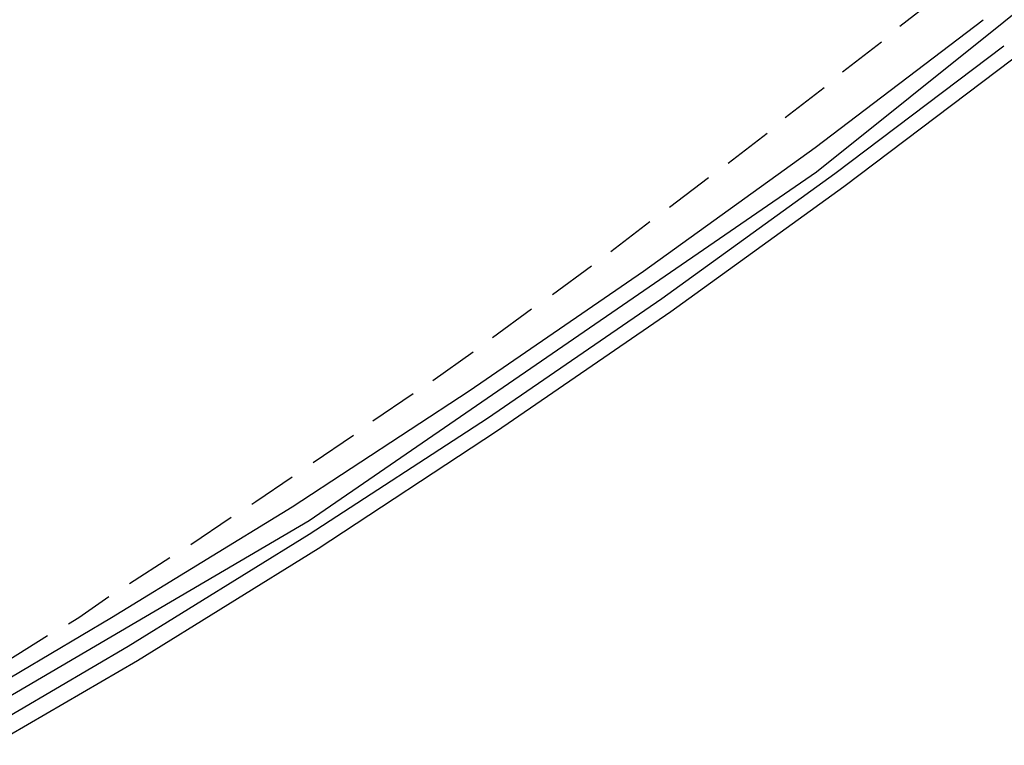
# Model space of a CAD drawing. Header units: feet. Extents: x -79 to 198, y -22 to 181.
# Tile 376 of 656: x 111.35 to 121.44, y 19.97 to 27.41. Entities that reach past the tile are written whole.
import ezdxf

# ---------------------------------------------------------------- set-up
doc = ezdxf.new("R2010")
doc.units = ezdxf.units.FT
doc.layers.add('A-AREA-UNIDAD', color=30, linetype='CONTINUOUS')
doc.layers.add('A-LINEA', color=7, linetype='CONTINUOUS')

msp = doc.modelspace()

# ---------------------------------------------------------------- linework, layer by layer
at = {"layer": 'A-AREA-UNIDAD'}
msp.add_lwpolyline([(108.672, 18.9689), (114.32, 22.2756), (119.52, 25.8489), (123.36, 28.9244), (126.272, 32.16), (128.512, 35.6089), (130.4, 39.84), (131.552, 44.5333), (131.872, 49.4044), (131.488, 53.44), (131.808, 50.08), (131.808, 47.4133), (131.52, 44.64), (130.592, 40.6756), (128.8, 36.3556), (127.76, 36.3556), (122.688, 39.1289), (121.888, 39.1289), (121.84, 39.6444), (119.872, 40.0889), (119.392, 37.8489), (118.368, 37.76), (105.2, 40.8889)], dxfattribs=at)
at = {"layer": 'A-LINEA'}
for p, q in [((120.3733, 27.3378), (120.72, 27.6044)), ((119.7867, 26.8711), (120.1867, 27.1778)), ((119.2, 26.4044), (119.6, 26.7111)), ((118.6133, 25.9378), (119.0133, 26.2444)), ((118.0133, 25.4844), (118.4133, 25.7911)), ((117.4133, 25.0311), (117.8133, 25.3378)), ((116.8133, 24.5911), (117.2133, 24.8844)), ((116.2, 24.1511), (116.6, 24.4444)), ((115.5867, 23.7111), (116, 24.0044)), ((114.9733, 23.2978), (115.3867, 23.5778)), ((114.36, 22.8711), (114.7733, 23.1511)), ((113.1067, 22.0311), (113.52, 22.3111)), ((112.48, 21.6311), (112.8933, 21.8978)), ((111.2133, 20.8311), (111.64, 21.0978))]:
    msp.add_line(p, q, dxfattribs=at)
for points in [[(110.4267, 20.1778), (112.2933, 21.2844), (114.1467, 22.4178), (115.96, 23.6044), (117.7467, 24.8311), (119.5067, 26.0978), (121.2267, 27.4044)], [(110.4267, 20.1778), (112.2933, 21.2844), (114.1467, 22.4178), (115.96, 23.6044), (117.7467, 24.8311), (119.5067, 26.0978), (121.2267, 27.4044)], [(110.4267, 20.1778), (112.2933, 21.2844), (114.1467, 22.4178), (115.96, 23.6044), (117.7467, 24.8311), (119.5067, 26.0978), (121.2267, 27.4044)], [(110.4267, 20.1778), (112.2933, 21.2844), (114.1467, 22.4178), (115.96, 23.6044), (117.7467, 24.8311), (119.5067, 26.0978), (121.2267, 27.4044)], [(110.4267, 20.1778), (112.2933, 21.2844), (114.1467, 22.4178), (115.96, 23.6044), (117.7467, 24.8311), (119.5067, 26.0978), (121.2267, 27.4044)], [(110.4267, 20.1778), (112.2933, 21.2844), (114.1467, 22.4178), (115.96, 23.6044), (117.7467, 24.8311), (119.5067, 26.0978), (121.2267, 27.4044)], [(110.6, 19.8978), (112.4667, 20.9911), (114.32, 22.1378), (116.1467, 23.3244), (117.9333, 24.5511), (119.7067, 25.8311), (121.44, 27.1378)], [(110.6, 19.8978), (112.4667, 20.9911), (114.32, 22.1378), (116.1467, 23.3244), (117.9333, 24.5511), (119.7067, 25.8311), (121.44, 27.1378)], [(110.6, 19.8978), (112.4667, 20.9911), (114.32, 22.1378), (116.1467, 23.3244), (117.9333, 24.5511), (119.7067, 25.8311), (121.44, 27.1378)], [(110.6, 19.8978), (112.4667, 20.9911), (114.32, 22.1378), (116.1467, 23.3244), (117.9333, 24.5511), (119.7067, 25.8311), (121.44, 27.1378)], [(110.6, 19.8978), (112.4667, 20.9911), (114.32, 22.1378), (116.1467, 23.3244), (117.9333, 24.5511), (119.7067, 25.8311), (121.44, 27.1378)], [(110.6, 19.8978), (112.4667, 20.9911), (114.32, 22.1378), (116.1467, 23.3244), (117.9333, 24.5511), (119.7067, 25.8311), (121.44, 27.1378)], [(110.68, 19.7511), (112.56, 20.8444), (114.4133, 21.9911), (116.24, 23.1911), (118.0267, 24.4178), (119.8, 25.6978), (121.5333, 27.0044)], [(110.68, 19.7511), (112.56, 20.8444), (114.4133, 21.9911), (116.24, 23.1911), (118.0267, 24.4178), (119.8, 25.6978), (121.5333, 27.0044)], [(110.68, 19.7511), (112.56, 20.8444), (114.4133, 21.9911), (116.24, 23.1911), (118.0267, 24.4178), (119.8, 25.6978), (121.5333, 27.0044)], [(110.68, 19.7511), (112.56, 20.8444), (114.4133, 21.9911), (116.24, 23.1911), (118.0267, 24.4178), (119.8, 25.6978), (121.5333, 27.0044)], [(113.7333, 22.4444), (113.7733, 22.4711), (114.1467, 22.7244)], [(111.8533, 21.2178), (111.96, 21.2844), (112.2667, 21.4978)]]:
    msp.add_lwpolyline(points, dxfattribs=at)

doc.saveas('drawing.dxf')
